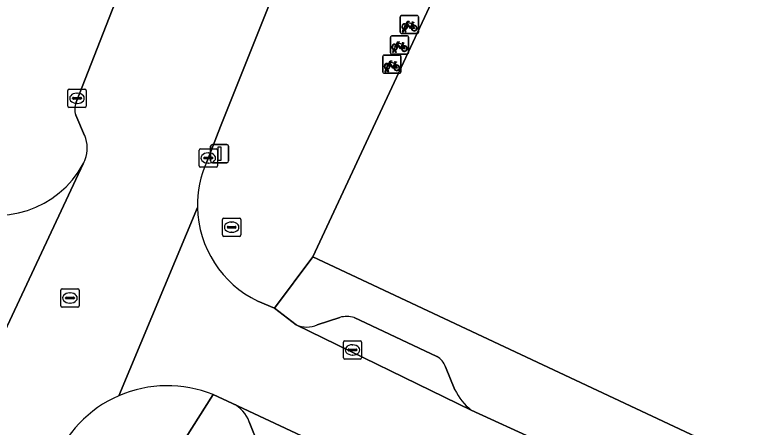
# Model space of a CAD drawing. Extents: x 159817 to 160765, y 380688 to 381638.
# Drawn here: x 160352.4 to 160392.37, y 381413.52 to 381436.17 of the extents above; entities that cross this region are included whole.
import ezdxf

# ---------------------------------------------------------------- set-up
doc = ezdxf.new("R2010")
doc.units = 0
for name, color, linetype in [('IMGEO_Brandkraan', 7, 'Continuous'), ('IMGEO_Fietsenrek', 7, 'Continuous'), ('IMGEO_Kolk', 7, 'Continuous'), ('IMGEO_Lichtmast', 7, 'Continuous'), ('IMGEO_Pand', 7, 'Continuous'), ('IMGEO_Parkeervlak_open', 7, 'Continuous'), ('IMGEO_Rijbaan_lokaal_open', 7, 'Continuous'), ('IMGEO_Rioolput', 7, 'Continuous'), ('IMGEO_Voetpad_open', 7, 'Continuous')]:
    doc.layers.add(name, color=color, linetype=linetype)

msp = doc.modelspace()

# ---------------------------------------------------------------- linework, layer by layer
at = {"layer": 'IMGEO_Brandkraan'}
for p, q in [((160363.823, 381424.078), (160363.823, 381424.93)), ((160363.898, 381425.004), (160364.75, 381425.004)), ((160364.824, 381424.93), (160364.824, 381424.078)), ((160364.125, 381424.547), (160364.523, 381424.547)), ((160364.311, 381424.784), (160364.336, 381424.784)), ((160364.082, 381424.498), (160364.082, 381424.51)), ((160364.52, 381424.461), (160364.122, 381424.461)), ((160364.334, 381424.224), (160364.309, 381424.224)), ((160364.566, 381424.51), (160364.566, 381424.498)), ((160364.75, 381424.004), (160363.898, 381424.004))]:
    msp.add_line(p, q, dxfattribs=at)
for points in [[(160363.823, 381424.078), (160363.823, 381424.93)], [(160363.898, 381425.004), (160364.75, 381425.004)], [(160364.824, 381424.93), (160364.824, 381424.078)], [(160364.75, 381424.004), (160363.898, 381424.004)]]:
    msp.add_lwpolyline(points, dxfattribs=at)
for centre, radius, start, end in [((160363.9, 381424.928), 0.0765, 91.552, 178.448), ((160363.9, 381424.928), 0.0765, 91.552, 178.448), ((160364.748, 381424.928), 0.0765, 1.552, 88.448), ((160364.748, 381424.928), 0.0765, 1.552, 88.448), ((160364.122, 381424.507), 0.0403, 85.8775, 175.7526), ((160364.527, 381424.509), 0.0386, 1.7309, 96.639), ((160364.119, 381424.497), 0.0366, 178.938, 274.7102), ((160364.523, 381424.504), 0.043, 264.8664, 352.4533), ((160363.9, 381424.08), 0.0765, 181.552, 268.448), ((160363.9, 381424.08), 0.0765, 181.552, 268.448), ((160364.748, 381424.08), 0.0765, 271.552, 358.448), ((160364.748, 381424.08), 0.0765, 271.552, 358.448)]:
    msp.add_arc(centre, radius, start, end, dxfattribs=at)
for centre, major_axis, ratio, start_param, end_param in [((160364.31, 381424.504), (-0.387, 0.002), 0.722429, 4.712389, 7.853982), ((160364.335, 381424.504), (-0.39, 0.002), 0.717154, 1.570796, 4.712389)]:
    msp.add_ellipse(centre, major_axis=major_axis, ratio=ratio, start_param=start_param, end_param=end_param, dxfattribs=at)
at = {"layer": 'IMGEO_Fietsenrek'}
for p, q in [((160373.658, 381436.126), (160374.499, 381436.126)), ((160374.499, 381436.126), (160373.658, 381436.126)), ((160373.583, 381435.201), (160373.583, 381436.042)), ((160373.583, 381436.042), (160373.583, 381435.201)), ((160374.583, 381436.051), (160374.583, 381435.21)), ((160374.583, 381435.21), (160374.583, 381436.051)), ((160373.71, 381435.21), (160373.749, 381435.37)), ((160373.779, 381435.358), (160373.744, 381435.21)), ((160373.821, 381435.382), (160373.82, 381435.386)), ((160373.862, 381435.21), (160373.828, 381435.352)), ((160373.852, 381435.393), (160373.853, 381435.386)), ((160373.86, 381435.356), (160373.895, 381435.21)), ((160374.27, 381435.675), (160374.306, 381435.58)), ((160373.116, 381435.002), (160373.957, 381435.002)), ((160373.957, 381435.002), (160373.116, 381435.002)), ((160374.508, 381435.126), (160373.667, 381435.126)), ((160373.667, 381435.126), (160374.508, 381435.126)), ((160373.744, 381435.21), (160373.71, 381435.21)), ((160373.895, 381435.21), (160373.862, 381435.21)), ((160374.041, 381434.927), (160374.041, 381434.086)), ((160374.041, 381434.086), (160374.041, 381434.927)), ((160373.041, 381434.077), (160373.041, 381434.918)), ((160373.041, 381434.918), (160373.041, 381434.077)), ((160373.728, 381434.551), (160373.764, 381434.456)), ((160373.168, 381434.086), (160373.207, 381434.246)), ((160373.237, 381434.234), (160373.202, 381434.086)), ((160373.279, 381434.258), (160373.278, 381434.262)), ((160373.32, 381434.086), (160373.286, 381434.228)), ((160373.31, 381434.269), (160373.311, 381434.262)), ((160373.318, 381434.232), (160373.353, 381434.086)), ((160372.623, 381433.023), (160372.623, 381433.864)), ((160372.623, 381433.864), (160372.623, 381433.023)), ((160372.698, 381433.948), (160373.539, 381433.948)), ((160373.539, 381433.948), (160372.698, 381433.948)), ((160373.966, 381434.002), (160373.125, 381434.002)), ((160373.125, 381434.002), (160373.966, 381434.002)), ((160373.202, 381434.086), (160373.168, 381434.086)), ((160373.353, 381434.086), (160373.32, 381434.086)), ((160373.623, 381433.873), (160373.623, 381433.032)), ((160373.623, 381433.032), (160373.623, 381433.873)), ((160373.31, 381433.497), (160373.346, 381433.402)), ((160373.548, 381432.948), (160372.707, 381432.948)), ((160372.707, 381432.948), (160373.548, 381432.948)), ((160372.75, 381433.032), (160372.789, 381433.192)), ((160372.784, 381433.032), (160372.75, 381433.032)), ((160372.819, 381433.18), (160372.784, 381433.032)), ((160372.861, 381433.204), (160372.86, 381433.208)), ((160372.902, 381433.032), (160372.868, 381433.174)), ((160372.892, 381433.215), (160372.893, 381433.208)), ((160372.9, 381433.178), (160372.935, 381433.032)), ((160372.935, 381433.032), (160372.902, 381433.032))]:
    msp.add_line(p, q, dxfattribs=at)
for points in [[(160373.896, 381435.652), (160373.991, 381435.816), (160374.077, 381435.802), (160374.079, 381435.793), (160374.023, 381435.782), (160373.996, 381435.737), (160374.252, 381435.696)], [(160374.252, 381435.696), (160374.277, 381435.745), (160374.271, 381435.749), (160374.248, 381435.753), (160374.236, 381435.76), (160374.235, 381435.763), (160374.237, 381435.768), (160374.332, 381435.753), (160374.334, 381435.743), (160374.324, 381435.73), (160374.312, 381435.724), (160374.298, 381435.73), (160374.27, 381435.675)], [(160373.917, 381435.6), (160373.865, 381435.51), (160373.825, 381435.485), (160373.826, 381435.532), (160373.881, 381435.626)], [(160374.192, 381435.408), (160374.142, 381435.408), (160373.951, 381435.659), (160373.932, 381435.627)], [(160374.239, 381435.671), (160373.982, 381435.712), (160373.965, 381435.683), (160374.132, 381435.463), (160374.239, 381435.671)], [(160374.287, 381435.573), (160374.257, 381435.65), (160374.148, 381435.432), (160374.191, 381435.432)], [(160374.221, 381435.432), (160374.341, 381435.431), (160374.297, 381435.545)], [(160374.317, 381435.552), (160374.372, 381435.407), (160374.222, 381435.407)], [(160373.354, 381434.528), (160373.449, 381434.692), (160373.535, 381434.678), (160373.537, 381434.669), (160373.481, 381434.658), (160373.454, 381434.613), (160373.71, 381434.572)], [(160373.65, 381434.284), (160373.6, 381434.284), (160373.409, 381434.535), (160373.39, 381434.503)], [(160373.697, 381434.547), (160373.44, 381434.588), (160373.423, 381434.559), (160373.59, 381434.339), (160373.697, 381434.547)], [(160373.745, 381434.449), (160373.715, 381434.526), (160373.606, 381434.308), (160373.649, 381434.308)], [(160373.71, 381434.572), (160373.735, 381434.621), (160373.729, 381434.625), (160373.706, 381434.629), (160373.694, 381434.636), (160373.693, 381434.639), (160373.695, 381434.644), (160373.79, 381434.629), (160373.792, 381434.619), (160373.782, 381434.606), (160373.77, 381434.6), (160373.756, 381434.606), (160373.728, 381434.551)], [(160373.375, 381434.476), (160373.323, 381434.386), (160373.283, 381434.361), (160373.284, 381434.408), (160373.339, 381434.502)], [(160373.679, 381434.308), (160373.799, 381434.307), (160373.755, 381434.421)], [(160373.775, 381434.428), (160373.83, 381434.283), (160373.68, 381434.283)], [(160372.957, 381433.422), (160372.905, 381433.332), (160372.865, 381433.307), (160372.866, 381433.354), (160372.921, 381433.448)], [(160372.936, 381433.474), (160373.031, 381433.638), (160373.117, 381433.624), (160373.119, 381433.615), (160373.063, 381433.604), (160373.036, 381433.559), (160373.292, 381433.518)], [(160373.232, 381433.23), (160373.182, 381433.23), (160372.991, 381433.481), (160372.972, 381433.449)], [(160373.279, 381433.493), (160373.022, 381433.534), (160373.005, 381433.505), (160373.172, 381433.285), (160373.279, 381433.493)], [(160373.327, 381433.395), (160373.297, 381433.472), (160373.188, 381433.254), (160373.231, 381433.254)], [(160373.261, 381433.254), (160373.381, 381433.253), (160373.337, 381433.367)], [(160373.357, 381433.374), (160373.412, 381433.229), (160373.262, 381433.229)], [(160373.292, 381433.518), (160373.317, 381433.567), (160373.311, 381433.571), (160373.288, 381433.575), (160373.276, 381433.582), (160373.275, 381433.585), (160373.277, 381433.59), (160373.372, 381433.575), (160373.374, 381433.565), (160373.364, 381433.552), (160373.352, 381433.546), (160373.338, 381433.552), (160373.31, 381433.497)]]:
    msp.add_lwpolyline(points, dxfattribs=at)
for centre, radius, start, end in [((160373.661, 381436.048), 0.0779, 92.4484, 184.2845), ((160373.661, 381436.048), 0.0779, 92.4484, 184.2845), ((160374.505, 381436.048), 0.0779, 2.4484, 94.2845), ((160374.505, 381436.048), 0.0779, 2.4484, 94.2845), ((160373.823, 381435.511), 0.159, 62.6766, 242.1369), ((160373.823, 381435.511), 0.129, 63.3192, 238.903), ((160373.803, 381435.382), 0.0499, 12.8025, 158.6934), ((160373.823, 381435.511), 0.159, 253.9967, 271.7867), ((160373.803, 381435.382), 0.0174, 12.8025, 163.4502), ((160373.823, 381435.511), 0.129, 253.415, 269.0204), ((160373.823, 381435.511), 0.129, 283.6043, 43.4302), ((160373.823, 381435.511), 0.159, 283.5766, 46.6042), ((160374.35, 381435.427), 0.159, 113.3408, 178.3217), ((160374.35, 381435.427), 0.159, 187.0065, 105.7708), ((160374.35, 381435.427), 0.129, 113.923, 177.9556), ((160374.35, 381435.427), 0.129, 188.6715, 104.5883), ((160373.119, 381434.924), 0.0779, 92.4484, 184.2845), ((160373.119, 381434.924), 0.0779, 92.4484, 184.2845), ((160373.661, 381435.204), 0.0779, 182.4484, 274.2845), ((160373.661, 381435.204), 0.0779, 182.4484, 274.2845), ((160373.963, 381434.924), 0.0779, 2.4484, 94.2845), ((160373.963, 381434.924), 0.0779, 2.4484, 94.2845), ((160374.505, 381435.204), 0.0779, 272.4484, 4.2845), ((160374.505, 381435.204), 0.0779, 272.4484, 4.2845), ((160373.281, 381434.387), 0.159, 62.6766, 242.1369), ((160373.281, 381434.387), 0.129, 63.3192, 238.903), ((160373.261, 381434.258), 0.0499, 12.8025, 158.6934), ((160373.281, 381434.387), 0.159, 253.9967, 271.7867), ((160373.261, 381434.258), 0.0174, 12.8025, 163.4502), ((160373.281, 381434.387), 0.129, 253.415, 269.0204), ((160373.281, 381434.387), 0.129, 283.6043, 43.4302), ((160373.281, 381434.387), 0.159, 283.5766, 46.6042), ((160373.808, 381434.303), 0.159, 113.3408, 178.3217), ((160373.808, 381434.303), 0.159, 187.0065, 105.7708), ((160373.808, 381434.303), 0.129, 113.923, 177.9556), ((160373.808, 381434.303), 0.129, 188.6715, 104.5883), ((160372.701, 381433.87), 0.0779, 92.4484, 184.2845), ((160372.701, 381433.87), 0.0779, 92.4484, 184.2845), ((160373.119, 381434.08), 0.0779, 182.4484, 274.2845), ((160373.119, 381434.08), 0.0779, 182.4484, 274.2845), ((160373.545, 381433.87), 0.0779, 2.4484, 94.2845), ((160373.545, 381433.87), 0.0779, 2.4484, 94.2845), ((160373.963, 381434.08), 0.0779, 272.4484, 4.2845), ((160373.963, 381434.08), 0.0779, 272.4484, 4.2845), ((160372.863, 381433.333), 0.159, 62.6766, 242.1369), ((160372.863, 381433.333), 0.129, 63.3192, 238.903), ((160372.863, 381433.333), 0.129, 283.6043, 43.4302), ((160372.863, 381433.333), 0.159, 283.5766, 46.6042), ((160373.39, 381433.249), 0.159, 113.3408, 178.3217), ((160373.39, 381433.249), 0.159, 187.0065, 105.7708), ((160373.39, 381433.249), 0.129, 113.923, 177.9556), ((160373.39, 381433.249), 0.129, 188.6715, 104.5883), ((160372.701, 381433.026), 0.0779, 182.4484, 274.2845), ((160372.701, 381433.026), 0.0779, 182.4484, 274.2845), ((160372.843, 381433.204), 0.0499, 12.8025, 158.6934), ((160372.863, 381433.333), 0.159, 253.9967, 271.7867), ((160372.843, 381433.204), 0.0174, 12.8025, 163.4502), ((160372.863, 381433.333), 0.129, 253.415, 269.0204), ((160373.545, 381433.026), 0.0779, 272.4484, 4.2845), ((160373.545, 381433.026), 0.0779, 272.4484, 4.2845)]:
    msp.add_arc(centre, radius, start, end, dxfattribs=at)
at = {"layer": 'IMGEO_Kolk'}
for p, q in [((160355.33, 381431.153), (160355.33, 381432.005)), ((160355.405, 381432.079), (160356.257, 381432.079)), ((160355.818, 381431.859), (160355.843, 381431.859)), ((160356.331, 381432.005), (160356.331, 381431.153)), ((160355.589, 381431.573), (160355.589, 381431.585)), ((160356.027, 381431.536), (160355.629, 381431.536)), ((160355.632, 381431.622), (160356.03, 381431.622)), ((160356.073, 381431.585), (160356.073, 381431.573)), ((160356.257, 381431.079), (160355.405, 381431.079)), ((160355.841, 381431.299), (160355.816, 381431.299)), ((160362.54, 381427.873), (160362.54, 381428.725)), ((160362.615, 381428.799), (160363.467, 381428.799)), ((160363.028, 381428.579), (160363.053, 381428.579)), ((160363.541, 381428.725), (160363.541, 381427.873)), ((160362.799, 381428.293), (160362.799, 381428.305)), ((160363.237, 381428.256), (160362.839, 381428.256)), ((160362.842, 381428.342), (160363.24, 381428.342)), ((160363.283, 381428.305), (160363.283, 381428.293)), ((160363.467, 381427.799), (160362.615, 381427.799)), ((160363.051, 381428.019), (160363.026, 381428.019)), ((160370.458, 381417.346), (160370.458, 381418.198)), ((160370.533, 381418.272), (160371.385, 381418.272)), ((160371.459, 381418.198), (160371.459, 381417.346)), ((160370.717, 381417.766), (160370.717, 381417.778)), ((160370.76, 381417.815), (160371.158, 381417.815)), ((160370.946, 381418.052), (160370.971, 381418.052)), ((160371.201, 381417.778), (160371.201, 381417.766)), ((160371.155, 381417.729), (160370.757, 381417.729)), ((160370.969, 381417.492), (160370.944, 381417.492)), ((160371.385, 381417.272), (160370.533, 381417.272))]:
    msp.add_line(p, q, dxfattribs=at)
for points in [[(160355.33, 381431.153), (160355.33, 381432.005)], [(160355.405, 381432.079), (160356.257, 381432.079)], [(160356.331, 381432.005), (160356.331, 381431.153)], [(160356.257, 381431.079), (160355.405, 381431.079)], [(160362.54, 381427.873), (160362.54, 381428.725)], [(160362.615, 381428.799), (160363.467, 381428.799)], [(160363.541, 381428.725), (160363.541, 381427.873)], [(160363.467, 381427.799), (160362.615, 381427.799)], [(160370.458, 381417.346), (160370.458, 381418.198)], [(160370.533, 381418.272), (160371.385, 381418.272)], [(160371.459, 381418.198), (160371.459, 381417.346)], [(160371.385, 381417.272), (160370.533, 381417.272)]]:
    msp.add_lwpolyline(points, dxfattribs=at)
for centre, radius, start, end in [((160355.407, 381432.003), 0.0765, 91.552, 178.448), ((160355.407, 381432.003), 0.0765, 91.552, 178.448), ((160356.255, 381432.003), 0.0765, 1.552, 88.448), ((160356.255, 381432.003), 0.0765, 1.552, 88.448), ((160355.629, 381431.582), 0.0403, 85.8775, 175.7526), ((160355.626, 381431.572), 0.0366, 178.938, 274.7102), ((160356.03, 381431.579), 0.043, 264.8664, 352.4533), ((160356.034, 381431.584), 0.0386, 1.7309, 96.639), ((160355.407, 381431.155), 0.0765, 181.552, 268.448), ((160355.407, 381431.155), 0.0765, 181.552, 268.448), ((160356.255, 381431.155), 0.0765, 271.552, 358.448), ((160356.255, 381431.155), 0.0765, 271.552, 358.448), ((160362.617, 381428.723), 0.0765, 91.552, 178.448), ((160362.617, 381428.723), 0.0765, 91.552, 178.448), ((160363.465, 381428.723), 0.0765, 1.552, 88.448), ((160363.465, 381428.723), 0.0765, 1.552, 88.448), ((160362.839, 381428.302), 0.0403, 85.8775, 175.7526), ((160362.836, 381428.292), 0.0366, 178.938, 274.7102), ((160363.24, 381428.299), 0.043, 264.8664, 352.4533), ((160363.244, 381428.304), 0.0386, 1.7309, 96.639), ((160362.617, 381427.875), 0.0765, 181.552, 268.448), ((160362.617, 381427.875), 0.0765, 181.552, 268.448), ((160363.465, 381427.875), 0.0765, 271.552, 358.448), ((160363.465, 381427.875), 0.0765, 271.552, 358.448), ((160370.535, 381418.196), 0.0765, 91.552, 178.448), ((160370.535, 381418.196), 0.0765, 91.552, 178.448), ((160371.383, 381418.196), 0.0765, 1.552, 88.448), ((160371.383, 381418.196), 0.0765, 1.552, 88.448), ((160370.757, 381417.775), 0.0403, 85.8775, 175.7526), ((160370.754, 381417.765), 0.0366, 178.938, 274.7102), ((160371.158, 381417.772), 0.043, 264.8664, 352.4533), ((160371.162, 381417.777), 0.0386, 1.7309, 96.639), ((160370.535, 381417.348), 0.0765, 181.552, 268.448), ((160370.535, 381417.348), 0.0765, 181.552, 268.448), ((160371.383, 381417.348), 0.0765, 271.552, 358.448), ((160371.383, 381417.348), 0.0765, 271.552, 358.448)]:
    msp.add_arc(centre, radius, start, end, dxfattribs=at)
for centre, major_axis, ratio, start_param, end_param in [((160355.817, 381431.579), (-0.387, 0.002), 0.722429, 4.712389, 7.853982), ((160355.842, 381431.579), (-0.39, 0.002), 0.717154, 1.570796, 4.712389), ((160363.027, 381428.299), (-0.387, 0.002), 0.722429, 4.712389, 7.853982), ((160363.052, 381428.299), (-0.39, 0.002), 0.717154, 1.570796, 4.712389), ((160370.945, 381417.772), (-0.387, 0.002), 0.722429, 4.712389, 7.853982), ((160370.97, 381417.772), (-0.39, 0.002), 0.717154, 1.570796, 4.712389)]:
    msp.add_ellipse(centre, major_axis=major_axis, ratio=ratio, start_param=start_param, end_param=end_param, dxfattribs=at)
at = {"layer": 'IMGEO_Lichtmast'}
for p, q in [((160363.163, 381428.142), (160363.163, 381428.942)), ((160363.163, 381428.942), (160363.163, 381428.142)), ((160363.263, 381429.042), (160364.053, 381429.042)), ((160364.053, 381429.042), (160363.263, 381429.042)), ((160364.153, 381428.942), (160364.153, 381428.142)), ((160364.153, 381428.142), (160364.153, 381428.942)), ((160364.053, 381428.042), (160363.263, 381428.042)), ((160363.263, 381428.042), (160364.053, 381428.042))]:
    msp.add_line(p, q, dxfattribs=at)
msp.add_lwpolyline([(160363.583, 381428.917), (160363.733, 381428.917), (160363.733, 381428.167), (160363.583, 381428.167), (160363.583, 381428.917)], dxfattribs=at)
for centre, start, end in [((160363.263, 381428.942), 90, 180), ((160363.263, 381428.942), 90, 180), ((160364.053, 381428.942), 0, 90), ((160364.053, 381428.942), 360, 90), ((160363.263, 381428.142), 180, 270), ((160363.263, 381428.142), 180, 270), ((160364.053, 381428.142), 270, 0), ((160364.053, 381428.142), 270, 0)]:
    msp.add_arc(centre, 0.1, start, end, dxfattribs=at)
at = {"layer": 'IMGEO_Pand'}
msp.add_lwpolyline([(160470.138, 381435.503), (160446.223, 381440.255), (160431.142, 381447.393), (160387.295, 381462.537), (160368.778, 381422.881), (160461.365, 381379.442), (160464.986, 381390.306), (160466.349, 381394.394), (160466.429, 381395.263)], close=True, dxfattribs=at)
at = {"layer": 'IMGEO_Parkeervlak_open'}
for points in [[(160370.267, 381419.56), (160369.027, 381419.143)], [(160375.597, 381417.411), (160371.05, 381419.549)], [(160367.868, 381419.142), (160377.483, 381414.473)], [(160376.585, 381415.591), (160376.074, 381416.847)], [(160409.261, 381393.813), (160364.371, 381414.837)], [(160365.291, 381413.819), (160365.824, 381412.514)]]:
    msp.add_lwpolyline(points, dxfattribs=at)
for centre, radius, start, end in [((160370.638, 381418.062), 1.543, 74.4959, 103.8944), ((160368.446, 381420.526), 1.5, 247.3154, 292.7834), ((160375.01, 381416.431), 1.143, 21.3645, 59.0809), ((160379.369, 381416.907), 3.079, 205.3061, 232.2381), ((160363.597, 381413.213), 1.799, 19.6884, 64.5219)]:
    msp.add_arc(centre, radius, start, end, dxfattribs=at)
at = {"layer": 'IMGEO_Rijbaan_lokaal_open'}
for points in [[(160388.205, 381487.017), (160388.937, 381488.277), (160382.248, 381492.407), (160381.36, 381490.965), (160381.337, 381490.911), (160373.246, 381475.872), (160371.963, 381472.627), (160370.715, 381469.414), (160370.801, 381469.378), (160364.902, 381454.476), (160364.821, 381454.52), (160364.377, 381453.364), (160362.988, 381449.89), (160362.612, 381448.95), (160361.021, 381444.75), (160355.778, 381431.359)], [(160362.955, 381428.1), (160363.719, 381430.024), (160366.721, 381437.543), (160366.642, 381437.637), (160373.368, 381454.679), (160373.449, 381454.653), (160375.707, 381460.329), (160380.575, 381472.609), (160383.882, 381479.782), (160386.487, 381485.469)], [(160355.759, 381430.652), (160356.251, 381429.532)], [(160356.165, 381427.981), (160350.372, 381415.643)], [(160350.372, 381415.643), (160356.165, 381427.981)], [(160358.124, 381415.256), (160362.448, 381425.588)], [(160362.448, 381425.588), (160358.124, 381415.256)], [(160381.459, 381412.654), (160381.161, 381412.79), (160377.483, 381414.473), (160367.868, 381419.142), (160366.683, 381420.069), (160365.764, 381420.452)], [(160363.304, 381415.318), (160364.371, 381414.837), (160409.261, 381393.813), (160411.495, 381398.594), (160381.459, 381412.654)]]:
    msp.add_lwpolyline(points, dxfattribs=at)
for centre, radius, start, end in [((160356.705, 381430.98), 1.001, 157.7816, 199.1396), ((160354.693, 381428.841), 1.705, 338.7887, 23.9266), ((160354.87, 381428.754), 1.508, 329.1608, 339.4193), ((160351.438, 381430.522), 5.367, 244.4591, 331.7357), ((160368.287, 381425.717), 5.841, 155.9166, 181.2619), ((160368.284, 381425.717), 5.837, 181.2705, 244.4252), ((160360.788, 381409.135), 6.675, 67.8534, 113.5181), ((160360.788, 381409.132), 6.679, 113.5107, 159.1486)]:
    msp.add_arc(centre, radius, start, end, dxfattribs=at)
at = {"layer": 'IMGEO_Rioolput'}
for p, q in [((160354.943, 381420.194), (160354.943, 381421.046)), ((160355.018, 381421.12), (160355.87, 381421.12)), ((160355.944, 381421.046), (160355.944, 381420.194)), ((160355.202, 381420.614), (160355.202, 381420.626)), ((160355.64, 381420.577), (160355.242, 381420.577)), ((160355.245, 381420.663), (160355.643, 381420.663)), ((160355.431, 381420.9), (160355.456, 381420.9)), ((160355.686, 381420.626), (160355.686, 381420.614)), ((160355.454, 381420.34), (160355.429, 381420.34)), ((160355.87, 381420.12), (160355.018, 381420.12))]:
    msp.add_line(p, q, dxfattribs=at)
for points in [[(160354.943, 381420.194), (160354.943, 381421.046)], [(160355.018, 381421.12), (160355.87, 381421.12)], [(160355.944, 381421.046), (160355.944, 381420.194)], [(160355.87, 381420.12), (160355.018, 381420.12)]]:
    msp.add_lwpolyline(points, dxfattribs=at)
for centre, radius, start, end in [((160355.02, 381421.044), 0.0765, 91.552, 178.448), ((160355.02, 381421.044), 0.0765, 91.552, 178.448), ((160355.868, 381421.044), 0.0765, 1.552, 88.448), ((160355.868, 381421.044), 0.0765, 1.552, 88.448), ((160355.242, 381420.623), 0.0403, 85.8775, 175.7526), ((160355.239, 381420.613), 0.0366, 178.938, 274.7102), ((160355.643, 381420.62), 0.043, 264.8664, 352.4533), ((160355.647, 381420.625), 0.0386, 1.7309, 96.639), ((160355.02, 381420.196), 0.0765, 181.552, 268.448), ((160355.02, 381420.196), 0.0765, 181.552, 268.448), ((160355.868, 381420.196), 0.0765, 271.552, 358.448), ((160355.868, 381420.196), 0.0765, 271.552, 358.448)]:
    msp.add_arc(centre, radius, start, end, dxfattribs=at)
for centre, major_axis, ratio, start_param, end_param in [((160355.43, 381420.62), (-0.387, 0.002), 0.722429, 4.712389, 7.853982), ((160355.455, 381420.62), (-0.39, 0.002), 0.717154, 1.570796, 4.712389)]:
    msp.add_ellipse(centre, major_axis=major_axis, ratio=ratio, start_param=start_param, end_param=end_param, dxfattribs=at)
at = {"layer": 'IMGEO_Voetpad_open'}
for points in [[(160389.372, 381466.996), (160390.734, 381469.919), (160384.954, 381472.633), (160387.082, 381477.146), (160384.358, 381478.472), (160384.771, 381479.367), (160383.882, 381479.782), (160380.575, 381472.609), (160375.707, 381460.329), (160373.449, 381454.653), (160373.368, 381454.679), (160366.642, 381437.637), (160366.721, 381437.543), (160363.719, 381430.024), (160362.955, 381428.1)], [(160365.764, 381420.452), (160366.683, 381420.069), (160368.778, 381422.881), (160387.295, 381462.537), (160389.372, 381466.996)], [(160355.778, 381431.359), (160361.021, 381444.75), (160362.612, 381448.95), (160362.988, 381449.89), (160364.377, 381453.364)], [(160356.251, 381429.532), (160355.759, 381430.652)], [(160368.778, 381422.881), (160366.683, 381420.069), (160367.868, 381419.142)], [(160471.329, 381366.049), (160477.319, 381370.493), (160474.447, 381374.643), (160473.977, 381374.341), (160472.775, 381375.942), (160471.149, 381374.759), (160466.63, 381376.874), (160467.859, 381390.049), (160465.963, 381390.218), (160464.819, 381377.845), (160461.365, 381379.442), (160368.778, 381422.881)], [(160369.027, 381419.143), (160370.267, 381419.56)], [(160371.05, 381419.549), (160375.597, 381417.411)], [(160376.074, 381416.847), (160376.585, 381415.591)], [(160364.371, 381414.837), (160363.304, 381415.318), (160361.791, 381412.928), (160366.048, 381411.074), (160372.665, 381408.192), (160382.251, 381403.725), (160377.797, 381393.152), (160375.621, 381387.987), (160374.07, 381388.608), (160359.654, 381394.382)], [(160361.791, 381412.928), (160363.304, 381415.318)], [(160377.483, 381414.473), (160381.161, 381412.79), (160381.459, 381412.654)], [(160365.824, 381412.514), (160365.291, 381413.819)]]:
    msp.add_lwpolyline(points, dxfattribs=at)
for centre, radius, start, end in [((160356.705, 381430.98), 1.001, 157.7816, 199.1396), ((160354.693, 381428.841), 1.705, 338.7887, 23.9266), ((160354.87, 381428.754), 1.508, 329.1608, 339.4193), ((160351.438, 381430.522), 5.367, 244.4591, 331.7357), ((160368.287, 381425.717), 5.841, 155.9166, 181.2619), ((160368.284, 381425.717), 5.837, 181.2705, 244.4252), ((160370.638, 381418.062), 1.543, 74.4959, 103.8944), ((160368.446, 381420.526), 1.5, 247.3154, 292.7834), ((160375.01, 381416.431), 1.143, 21.3645, 59.0809), ((160360.788, 381409.135), 6.675, 67.8534, 113.5181), ((160379.369, 381416.907), 3.079, 205.3061, 232.2381), ((160360.788, 381409.132), 6.679, 113.5107, 159.1486), ((160363.597, 381413.213), 1.799, 19.6884, 64.5219)]:
    msp.add_arc(centre, radius, start, end, dxfattribs=at)

doc.saveas('drawing.dxf')
